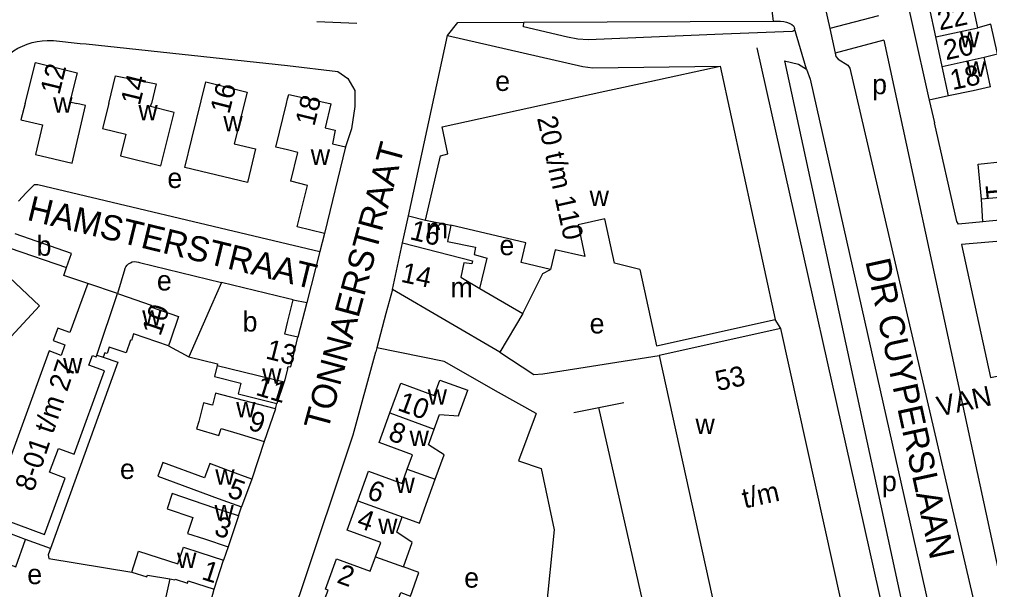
# Model space of a CAD drawing. Extents: x 159294 to 161936, y 384538 to 386517.
# Drawn here: x 160646.3 to 160840.4, y 385402.8 to 385516.8 of the extents above; entities that cross this region are included whole.
import ezdxf

# ---------------------------------------------------------------- set-up
doc = ezdxf.new("R2010")
doc.units = 0
for name, color, linetype in [('BLT_Basislijn', 7, 'Continuous'), ('BLT_Bebouwing', 7, 'Continuous'), ('BLT_Centroide', 7, 'Continuous'), ('BLT_Huisnummer', 7, 'Continuous'), ('BLT_Huisnummer_ tussenligend', 7, 'Continuous'), ('BLT_Huisnummer_reeks', 7, 'Continuous'), ('BLT_Onderverdeling_panden', 7, 'Continuous'), ('BLT_Straatnaam', 7, 'Continuous'), ('BLT_Straatnaam_verkleind', 7, 'Continuous'), ('BLT_Vlakafsluiter', 7, 'Continuous')]:
    doc.layers.add(name, color=color, linetype=linetype)

msp = doc.modelspace()

# ---------------------------------------------------------------- linework, layer by layer
at = {"layer": 'BLT_Basislijn'}
for p, q in [((160806.61, 385523.35), (160808.46, 385514.99)), ((160818.18, 385517.55), (160808.46, 385514.99)), ((160705.82, 385516.39), (160713.82, 385516.1)), ((160747.22, 385516.26), (160797.18, 385516.48)), ((160803.81, 385506.88), (160801.42, 385514.99)), ((160653.15, 385512.59), (160658.49, 385511.99)), ((160724.16, 385477.56), (160731.99, 385513.6)), ((160819.24, 385512.66), (160809.54, 385510.1)), ((160820.87, 385390.91), (160793.94, 385511.15)), ((160832.23, 385501.52), (160828.35, 385500.68)), ((160828.35, 385500.68), (160829.42, 385496.18)), ((160646.18, 385480.46), (160647.7, 385482.18)), ((160839.07, 385476.34), (160838.82, 385480.88)), ((160707.36, 385473.99), (160706.44, 385470.41)), ((160700, 385471.93), (160706.44, 385470.41)), ((160706.44, 385470.41), (160703.83, 385460.2)), ((160670.38, 385468.2), (160686.77, 385464.24)), ((160667.44, 385466.98), (160665.93, 385462.01)), ((160701.08, 385460.77), (160703.83, 385460.2)), ((160703.83, 385460.2), (160702.05, 385453.28)), ((160798.69, 385455.03), (160797.55, 385456.84)), ((160676.19, 385451.56), (160680.2, 385449.36)), ((160717.83, 385451.18), (160717.61, 385450.37)), ((160749.72, 385438), (160742.21, 385442.25)), ((160697.56, 385438.98), (160697.86, 385440.02)), ((160762.24, 385439.2), (160767.24, 385440.2)), ((160749.72, 385438), (160746.19, 385428.56)), ((160757.25, 385438.21), (160762.24, 385439.2)), ((160771.31, 385399.23), (160762.24, 385439.2)), ((160695.28, 385432.41), (160692.82, 385424.92)), ((160746.19, 385428.56), (160750.71, 385427.02)), ((160750.71, 385427.02), (160753.3, 385414.76)), ((160690.15, 385417.54), (160690.77, 385419.33)), ((160753.3, 385414.76), (160751.45, 385396.08)), ((160652.52, 385411.01), (160647.55, 385412.85)), ((160688.07, 385411.34), (160687.19, 385408.7)), ((160676.46, 385404.93), (160673.02, 385389.96))]:
    msp.add_line(p, q, dxfattribs=at)
for points in [[(160815.21, 385559.68), (160828.29, 385500.96), (160828.35, 385500.68)], [(160731.99, 385513.6), (160734.07, 385516.2), (160747.22, 385516.26)], [(160801.42, 385514.99), (160801.38, 385514.77), (160801.29, 385514.61), (160801.13, 385514.49), (160800.92, 385514.44), (160787.07, 385513.89), (160760.15, 385512.77), (160758.05, 385512.87), (160755.97, 385513.25), (160747.15, 385515.32), (160747.22, 385516.26)], [(160797.18, 385516.48), (160798.62, 385516.46), (160799.25, 385516.41), (160799.8, 385516.28), (160800.36, 385516.1), (160800.89, 385515.83), (160801.18, 385515.57), (160801.34, 385515.3), (160801.42, 385514.99)], [(160808.46, 385514.99), (160809.54, 385510.1)], [(160642.83, 385508.6), (160643.56, 385509.31), (160644.34, 385509.96), (160645.17, 385510.54), (160646.04, 385511.06), (160646.95, 385511.51), (160647.89, 385511.89), (160648.86, 385512.19), (160649.86, 385512.41), (160650.86, 385512.55), (160651.87, 385512.62), (160652.89, 385512.6), (160653.15, 385512.59)], [(160658.49, 385511.99), (160659.67, 385511.93), (160700, 385507.61)], [(160731.99, 385513.6), (160759.04, 385507.42), (160761.02, 385507.14), (160786.55, 385507.48)], [(160819.24, 385512.66), (160850.07, 385370.04), (160854.37, 385349.12), (160854.37, 385348.36), (160854.05, 385348.16), (160849.62, 385347.35)], [(160809.54, 385510.1), (160809.69, 385509.41), (160810.13, 385508.87), (160812.06, 385507.69), (160812.49, 385507.06), (160849.62, 385347.35)], [(160799.42, 385508.53), (160827.61, 385378.29), (160829.52, 385366.36), (160830.65, 385346.04), (160835.8, 385345.89)], [(160799.42, 385508.53), (160802.17, 385507.89), (160803.81, 385506.88)], [(160700, 385507.61), (160710.01, 385506.39), (160712.01, 385505.02), (160713.44, 385502.64), (160713.44, 385499.44), (160712.77, 385494.96), (160711.58, 385491.32)], [(160803.81, 385506.88), (160804.56, 385504.86), (160828.82, 385397.01), (160833.94, 385371.1), (160835.8, 385351.15), (160835.8, 385345.89)], [(160839.07, 385476.34), (160834.18, 385475.89), (160833.85, 385476.42), (160829.42, 385496.18)], [(160647.7, 385482.18), (160649.36, 385483.8), (160649.99, 385483.8), (160700, 385471.93)], [(160899.18, 385481.76), (160840.35, 385476.46), (160839.07, 385476.34)], [(160843.41, 385472.58), (160834.81, 385471.81), (160840.62, 385445.22), (160849.1, 385446.98)], [(160660.02, 385464.02), (160655.22, 385465.63), (160655.76, 385467.19)], [(160667.44, 385466.98), (160667.62, 385467.35), (160667.87, 385467.69), (160668.17, 385467.97), (160668.53, 385468.18), (160668.92, 385468.33), (160669.33, 385468.39), (160669.74, 385468.38), (160670.15, 385468.29), (160670.38, 385468.2)], [(160747.05, 385458), (160751.07, 385466.05), (160752.6, 385466.81)], [(160720.98, 385462.8), (160719.67, 385458.01), (160717.83, 385451.18)], [(160702.11, 385400.98), (160702.43, 385401.85), (160713.12, 385433.78), (160717.61, 385450.37)], [(160742.21, 385442.25), (160731.3, 385448.43), (160717.83, 385451.18)], [(160742.48, 385450.31), (160749.22, 385445.83), (160751.07, 385445.95), (160774.31, 385449.64)], [(160663.09, 385449.28), (160666.04, 385448.29), (160652.52, 385411.01)], [(160652.52, 385411.01), (160652.06, 385409.77), (160652.25, 385409), (160668.83, 385406.3)], [(160669.84, 385357.03), (160679.41, 385377.81), (160683.94, 385390.46), (160685.45, 385395.62), (160683.68, 385396.45), (160684.07, 385398.39), (160685.31, 385402.88)]]:
    msp.add_lwpolyline(points, dxfattribs=at)
at = {"layer": 'BLT_Bebouwing'}
for p, q in [((160838.06, 385515.16), (160836.78, 385521.06)), ((160829.66, 385513.33), (160828.38, 385519.23)), ((160830.95, 385507.43), (160829.66, 385513.33)), ((160840.63, 385503.35), (160839.35, 385509.26)), ((160786.55, 385507.48), (160797.55, 385456.84)), ((160832.23, 385501.52), (160830.95, 385507.43)), ((160699.78, 385500), (160700, 385500.92)), ((160732.05, 385489.93), (160730.89, 385495.38)), ((160711.58, 385491.32), (160707.36, 385473.99)), ((160730.57, 385489.55), (160732.05, 385489.93)), ((160844.81, 385481.42), (160838.82, 385480.88)), ((160644.51, 385471.08), (160655.76, 385467.19)), ((160738.47, 385463.03), (160739.9, 385469.1)), ((160770.46, 385466.82), (160773.8, 385451.55)), ((160665.93, 385462.01), (160660.02, 385464.02)), ((160700, 385461.03), (160686.77, 385464.24)), ((160742.48, 385450.31), (160720.98, 385462.8)), ((160701.08, 385460.77), (160700, 385461.03)), ((160700, 385456.24), (160701.08, 385460.77)), ((160773.8, 385451.55), (160797.55, 385456.84)), ((160702.05, 385453.28), (160700, 385453.77)), ((160798.69, 385455.03), (160774.31, 385449.64)), ((160661.8, 385449.69), (160663.09, 385449.28)), ((160774.31, 385449.64), (160788.24, 385386.46)), ((160699.33, 385444.36), (160697.86, 385440.02)), ((160730.45, 385444.69), (160736.02, 385442.66)), ((160697.56, 385438.98), (160695.28, 385432.41)), ((160692.82, 385424.92), (160690.77, 385419.33)), ((160690.15, 385417.54), (160688.07, 385411.34)), ((160647.55, 385412.85), (160639.84, 385415.7)), ((160685.31, 385402.88), (160687.19, 385408.7))]:
    msp.add_line(p, q, dxfattribs=at)
for points in [[(160839.35, 385509.26), (160841.98, 385509.98), (160840.7, 385515.85), (160838.06, 385515.16)], [(160647.51, 385500), (160649.54, 385508.24), (160657.89, 385506.18), (160656.45, 385500.34), (160657.81, 385500)], [(160730.89, 385495.38), (160763.46, 385502.46), (160772.47, 385504.4), (160786.55, 385507.48)], [(160664.21, 385500), (160665.59, 385505.58), (160673.69, 385503.93), (160672.73, 385500)], [(160840.63, 385503.35), (160837.12, 385502.58), (160832.23, 385501.52)], [(160700, 385500.92), (160700.22, 385501.84), (160708.47, 385500)], [(160647.51, 385500), (160646.65, 385496.78), (160650.94, 385495.77), (160649.55, 385489.81), (160656.86, 385488.1), (160659.55, 385499.6), (160657.81, 385500)], [(160664.21, 385500), (160662.98, 385495.03), (160667.64, 385493.88), (160666.57, 385489.54), (160674.64, 385487.54), (160677.28, 385498.23), (160672.58, 385499.4), (160672.73, 385500)], [(160700, 385490.73), (160697.66, 385491.3), (160699.78, 385500)], [(160708.47, 385500), (160708.67, 385499.95), (160707.5, 385495.15), (160709.51, 385494.66), (160708.94, 385491.96), (160711.58, 385491.32)], [(160707.36, 385473.99), (160701.93, 385475.32), (160703.96, 385483.64), (160700.62, 385484.46), (160702.03, 385490.24), (160700, 385490.73)], [(160727.55, 385476.71), (160730.57, 385489.55)], [(160838.82, 385480.88), (160838.17, 385487.91), (160843.15, 385488.39), (160844.17, 385488.48)], [(160723, 385472.18), (160724.16, 385477.56)], [(160724.16, 385477.56), (160727.55, 385476.71)], [(160770.46, 385466.82), (160765.41, 385468.08), (160763.48, 385476.94), (160758.09, 385475.77), (160759.47, 385469.4), (160753.54, 385470.76), (160752.6, 385466.81)], [(160732.62, 385475.71), (160732.01, 385472.44), (160737.6, 385471.26), (160737.28, 385469.81), (160739.9, 385469.1)], [(160752.6, 385466.81), (160746.74, 385468.2), (160747.68, 385472.14), (160732.62, 385475.71)], [(160655.76, 385467.19), (160656.75, 385470.04), (160645.5, 385473.93)], [(160720.98, 385462.8), (160723, 385472.18)], [(160660.02, 385464.02), (160656.42, 385454.22), (160653.99, 385455.11), (160653.06, 385452.59), (160655.43, 385451.73), (160654.67, 385449.65), (160652.31, 385450.53), (160640.36, 385417.92), (160651.38, 385413.83), (160655.52, 385425.12), (160652.37, 385426.27), (160654.12, 385431.03), (160657.27, 385429.88), (160663.37, 385446.52), (160660.22, 385447.68), (160660.94, 385449.65), (160661.69, 385449.37), (160661.8, 385449.69)], [(160686.77, 385464.24), (160684.75, 385459.66), (160680.2, 385449.36)], [(160665.93, 385462.01), (160666.38, 385461.88), (160672.69, 385459.71), (160672.56, 385459.34), (160678.17, 385457.45), (160676.58, 385452.71), (160676.19, 385451.56)], [(160738.47, 385463.03), (160747.05, 385458)], [(160747.05, 385458), (160742.48, 385450.31)], [(160700, 385453.77), (160699.44, 385453.9), (160700, 385456.24)], [(160676.19, 385451.56), (160669.17, 385453.92), (160668.74, 385452.64), (160668.57, 385452.7), (160667.7, 385450.12), (160664.29, 385451.27), (160663.87, 385450.02), (160663.39, 385450.18), (160663.09, 385449.28)], [(160808.29, 385388.5), (160807.8, 385390.83), (160809.18, 385391.12), (160809.11, 385391.48), (160812.53, 385392.36), (160798.69, 385455.03)], [(160700, 385446.98), (160700.11, 385447.42), (160700.61, 385447.33), (160702.05, 385453.28)], [(160680.2, 385449.36), (160685.97, 385447.93), (160685.89, 385447.62)], [(160685.89, 385447.62), (160685.34, 385445.43), (160690.66, 385444.1), (160690.12, 385441.97), (160693.01, 385441.24), (160697.86, 385440.02)], [(160700, 385446.98), (160699.46, 385444.76), (160699.33, 385444.36)], [(160720.45, 385438.13), (160722.62, 385444.08), (160729.34, 385441.63), (160730.45, 385444.69)], [(160697.56, 385438.98), (160692.73, 385440.24), (160685.59, 385442.1), (160684.96, 385439.66), (160683.18, 385440.12), (160682.21, 385436.39), (160681.73, 385434.98), (160686.21, 385433.6), (160686.68, 385435.03), (160690.5, 385433.86), (160695.28, 385432.41)], [(160729.33, 385434.9), (160730.4, 385437.83), (160734.15, 385437.54), (160734.31, 385437.96), (160736.02, 385442.66)], [(160723.94, 385426.89), (160724.98, 385429.75), (160718.28, 385432.19), (160720.45, 385438.13)], [(160729.54, 385424.86), (160731.32, 385429.75), (160728.18, 385431.75), (160729.33, 385434.9)], [(160692.82, 385424.92), (160688.12, 385426.63), (160684.41, 385427.99), (160683.37, 385425.15), (160675.02, 385428.21), (160674.02, 385425.46), (160686.07, 385421.04), (160690.77, 385419.33)], [(160714.04, 385420.57), (160716.2, 385426.47), (160722.9, 385424.03), (160723.94, 385426.89)], [(160722.94, 385417.33), (160726.35, 385416.08), (160727.74, 385419.9), (160729.54, 385424.86)], [(160690.15, 385417.54), (160685.41, 385419.12), (160676.89, 385421.99), (160675.87, 385418.95), (160681.05, 385417.22), (160679.99, 385414.05), (160683.33, 385412.93), (160688.07, 385411.34)], [(160717.57, 385409.35), (160718.62, 385412.22), (160711.89, 385414.67), (160714.04, 385420.57)], [(160723.16, 385407.33), (160724.94, 385412.21), (160721.83, 385414.29), (160722.94, 385417.33)], [(160639.84, 385415.7), (160637.74, 385410.24), (160645.61, 385407.34), (160647.55, 385412.85)], [(160668.83, 385406.3), (160670.17, 385410.48), (160678.04, 385407.94), (160679.13, 385411.3), (160682.43, 385410.24), (160687.19, 385408.7)], [(160708.13, 385404.36), (160709.8, 385408.94), (160716.53, 385406.49), (160717.57, 385409.35)], [(160720.8, 385397.19), (160722.62, 385402.21), (160724.56, 385401.5), (160726.27, 385406.2), (160723.16, 385407.33)], [(160668.83, 385406.3), (160671.83, 385405.34), (160671.94, 385405.68), (160676.46, 385404.93)], [(160676.46, 385404.93), (160677.45, 385404.76), (160677.5, 385404.91), (160679.93, 385404.12), (160680.08, 385404.57), (160685.31, 385402.88)], [(160706.79, 385399.23), (160708.07, 385402.69), (160707.59, 385402.86), (160708.13, 385404.36)]]:
    msp.add_lwpolyline(points, dxfattribs=at)
for points in [[(160691.95, 385484.19), (160679.42, 385487.23), (160680.8, 385492.94), (160683.63, 385504.36), (160691.9, 385502.31), (160689.32, 385491.96), (160693.58, 385490.92)], [(160641.81, 385467.57), (160650.37, 385459.57), (160625.09, 385432.3), (160616.44, 385440.24), (160628.57, 385453.17), (160631.03, 385450.89), (160634.47, 385454.62), (160632.01, 385456.9)]]:
    msp.add_lwpolyline(points, close=True, dxfattribs=at)
at = {"layer": 'BLT_Onderverdeling_panden'}
for p, q in [((160829.66, 385513.33), (160838.06, 385515.16)), ((160830.95, 385507.43), (160839.35, 385509.26)), ((160727.55, 385476.71), (160732.62, 385475.71)), ((160723, 385472.18), (160737, 385468.55)), ((160661.8, 385449.69), (160665.93, 385462.01)), ((160685.89, 385447.62), (160699.33, 385444.36)), ((160720.45, 385438.13), (160729.33, 385434.9)), ((160723.94, 385426.89), (160729.54, 385424.86)), ((160714.04, 385420.57), (160722.94, 385417.33)), ((160717.57, 385409.35), (160723.16, 385407.33))]:
    msp.add_line(p, q, dxfattribs=at)
msp.add_lwpolyline([(160737, 385468.55), (160736.86, 385467.92), (160735.26, 385468.13), (160734.62, 385465.29), (160738.47, 385463.03)], dxfattribs=at)
at = {"layer": 'BLT_Vlakafsluiter'}
msp.add_line((160797.18, 385516.48), (160795.94, 385527.17), dxfattribs=at)

# ---------------------------------------------------------------- texts
at = {"layer": 'BLT_Centroide'}
for s, p in [('w', (160834.51, 385511.28)), ('w', (160835.79, 385505.38)), ('e', (160741.52, 385502.53)), ('p', (160816.93, 385501.87)), ('w', (160653.09, 385498.16)), ('w', (160670.14, 385496.66)), ('w', (160687.14, 385494.42)), ('w', (160704.62, 385487.75)), ('e', (160675.94, 385483.12)), ('w', (160760.41, 385479.5)), ('m', (160727.66, 385473.06)), ('b', (160649.78, 385469.56)), ('e', (160742.37, 385469.68)), ('e', (160673.84, 385462.62)), ('m', (160732.59, 385461.25)), ('w', (160670.9, 385455.59)), ('b', (160690.99, 385454.41)), ('e', (160760.41, 385454.03)), ('w', (160655.07, 385446.05)), ('w', (160694.91, 385443.97)), ('w', (160728.01, 385439.78)), ('w', (160689.7, 385437.25)), ('w', (160781.59, 385433.92)), ('w', (160724.39, 385431.5)), ('e', (160666.45, 385424.93)), ('w', (160685.52, 385423.78)), ('w', (160721.57, 385422.09)), ('p', (160818.9, 385422.49)), ('w', (160685.36, 385416.66)), ('w', (160718.11, 385413.94)), ('w', (160677.88, 385407.09)), ('e', (160647.91, 385403.89)), ('e', (160735.32, 385403.19))]:
    msp.add_text(s, height=4, dxfattribs=at).set_placement(p)
at = {"layer": 'BLT_Huisnummer'}
for s, rotation, p in [('22', 12.2628, (160830.45, 385514.62)), ('12', 76.1371, (160654.32, 385501.61)), ('18', 12.2628, (160833.01, 385502.68)), ('14', 76.1139, (160670.4, 385499.47)), ('16', 75.8425, (160688.29, 385497.76)), ('18', 76.3126, (160705.33, 385495.33)), ('1', 275.2664, (160839.59, 385483.82)), ('16', 346.1288, (160724.26, 385472.92)), ('14', 348.0129, (160722.49, 385464.38)), ('10', 71.3839, (160674.53, 385453.34)), ('13', 345.8748, (160695.41, 385449.07)), ('11', 343.0329, (160693.41, 385441.8)), ('10', 339.9698, (160721.78, 385438.74)), ('9', 343.0329, (160691.9, 385434.86)), ('5', 339.8867, (160687.73, 385421.45)), ('6', 339.9611, (160715.65, 385421.1)), ('3', 341.4563, (160685.08, 385413.81)), ('1', 342.1251, (160682.58, 385404.95)), ('2', 340.4854, (160709.65, 385404.26))]:
    msp.add_text(s, height=4, rotation=rotation, dxfattribs=at).set_placement(p)
at = {"layer": 'BLT_Huisnummer_ tussenligend'}
for s, rotation, p in [('20', 12.2628, (160831.71, 385508.66)), ('8', 339.9611, (160719.91, 385432.79)), ('4', 340.4854, (160713.62, 385415.35))]:
    msp.add_text(s, height=4, rotation=rotation, dxfattribs=at).set_placement(p)
at = {"layer": 'BLT_Huisnummer_reeks'}
for s, rotation, p in [('20 t/m 110', 282.4676, (160749.87, 385497.11)), ('8-01 t/m 27', 71.3812, (160649.13, 385422.21)), ('53', 12.4676, (160786.02, 385442.48)), ('t/m', 12.4676, (160791.41, 385419.02))]:
    msp.add_text(s, height=4, rotation=rotation, dxfattribs=at).set_placement(p)
at = {"layer": 'BLT_Straatnaam'}
for s, height, rotation, p in [('TONNAERSTRAAT', 4.9999, 74.8571, (160708.02, 385434.38)), ('HAMSTERSTRAAT', 5, 346.3581, (160647.66, 385476.77)), ('DR CUYPERSLAAN', 5, 282.3064, (160815.54, 385468.48))]:
    msp.add_text(s, height=height, rotation=rotation, dxfattribs=at).set_placement(p)
at = {"layer": 'BLT_Straatnaam_verkleind'}
msp.add_text('VAN LOGTERENPAD', height=4, rotation=12.1966, dxfattribs=at).set_placement((160830.35, 385437.4))

doc.saveas('drawing.dxf')
